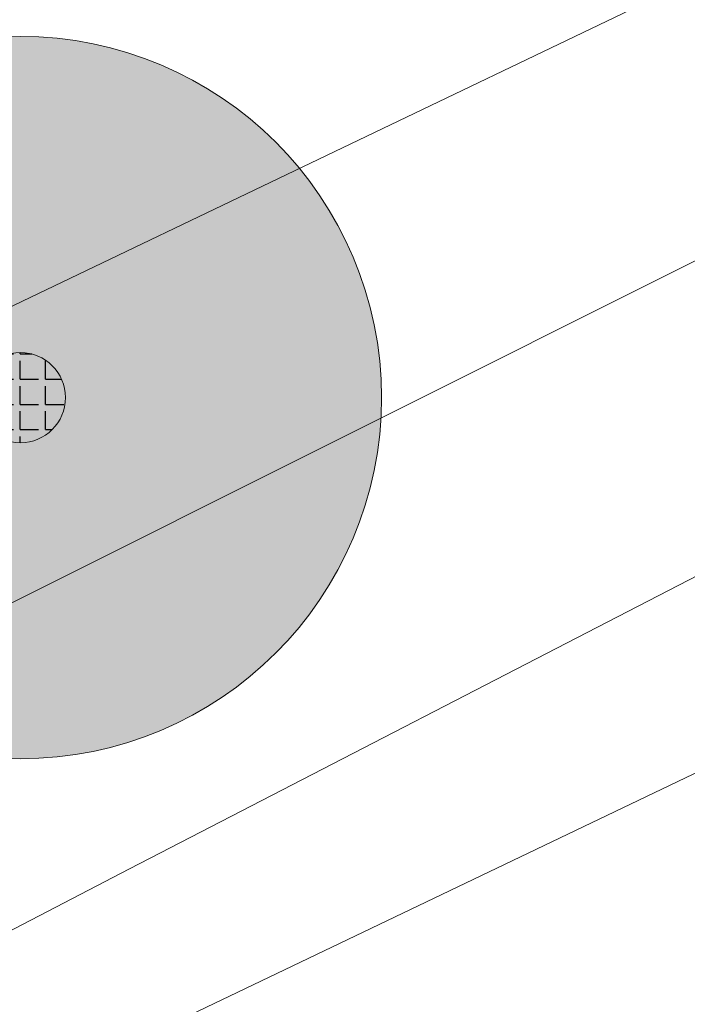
# Model space of a CAD drawing. Header units: metres. Extents: x 163628 to 167676, y 402708 to 405373.
# Tile 557 of 656: x 166396.53 to 166400.22, y 404365.17 to 404370.63. Entities that reach past the tile are written whole.
import ezdxf

# ---------------------------------------------------------------- set-up
doc = ezdxf.new("R2010")
doc.units = ezdxf.units.M
doc.layers.get('0').update_dxf_attribs({"lineweight": 25})
for name, color, linetype, lineweight in [('X-CA190022.004-UO-BGT_Ondergrond$0$GE_479_BTDGroenvoorziening_grasenkruida_GEM', 253, 'Continuous', 9), ('X-CA190022.004-UO-BGT_Ondergrond$0$GE_504_WTDWaterloop_sloot_Vlak_GEM', 253, 'Continuous', 9), ('X-CA190022.004-UO-BGT_Ondergrond$0$GE_541_OWTOever_slootkant_Vlak_GEM', 253, 'Continuous', 9), ('X-CA190022.004-UO-DWM_Beplanting$0$B-WE-GR-BOOM-S AFKOMSTIG UIT BGT', 252, 'Continuous', 0), ('X-CA190022.004-UO-KAD_Percelen$0$B-WE-KG-GRENS_PERCEEL-GV', 150, 'Continuous', 9)]:
    doc.layers.add(name, color=color, linetype=linetype, lineweight=lineweight)
doc.layers.add('X-CA190022.004-UO-DWM_Beplanting$0$B-WE-GR-BOOM-S AFKOMSTIG UIT BOMENBESTAND GEMEENTE', color=252, linetype='Continuous')
doc.layers.add('X-CA190022.004-UO-DWM_Beplanting$0$N-GV-GR-GRAS-A-200', color=7, linetype='Continuous')

# ---------------------------------------------------------------- blocks, each defined once
blk = doc.blocks.new('X-CA190022.004-UO-DWM_Beplanting$0$SGR-BOOM_01-SO')
at = {"linetype": 'ByBlock', "lineweight": 18}
h = blk.add_hatch(color=0, dxfattribs=at)
h.dxf.hatch_style = 1
edge = h.paths.add_edge_path()
edge.add_arc((0, 0), 0.25, 0, 360)
at = {"color": 0, "linetype": 'ByBlock', "lineweight": 18}
for radius in [2, 0.25]:
    blk.add_circle((0, 0), radius, dxfattribs=at)
blk = doc.blocks.new('X-CA190022.004-UO-DWM_Beplanting$0$IMGEOBoom')
at = {"transparency": 33554457}
h = blk.add_hatch(color=256, dxfattribs=at)
h.dxf.hatch_style = 1
edge = h.paths.add_edge_path()
edge.add_arc((0, 0), 100, 0, 360)
edge = h.paths.add_edge_path(flags=17)
edge.add_arc((0, 0), 12.5, 0, 360)
h = blk.add_hatch()
h.set_pattern_fill('ANGLE', color=256)
h.set_pattern_definition([(0, (0, 0), (0, 6.985), [5.08, -1.905]), (90, (0, 0), (-6.985, 4e-16), [5.08, -1.905])])
edge = h.paths.add_edge_path(flags=17)
edge.add_arc((0, 0), 12.5, 0, 360)
at = {"layer": 'X-CA190022.004-UO-DWM_Beplanting$0$N-GV-GR-GRAS-A-200'}
h = blk.add_hatch(color=256, dxfattribs=at)
h.dxf.hatch_style = 1
edge = h.paths.add_edge_path(flags=17)
edge.add_arc((0, 0), 12.5, 0, 360)
at = {"xscale": 50, "yscale": 50, "zscale": 50}
blk.add_blockref('X-CA190022.004-UO-DWM_Beplanting$0$SGR-BOOM_01-SO', (0, 0), dxfattribs=at)

msp = doc.modelspace()

# ---------------------------------------------------------------- linework, layer by layer
at = {"layer": 'X-CA190022.004-UO-BGT_Ondergrond$0$GE_479_BTDGroenvoorziening_grasenkruida_GEM', "flags": 128}
msp.add_lwpolyline([(166336.177, 404338.347), (166362.282, 404350.81), (166382.869, 404360.584), (166402.268, 404370.292), (166431.523, 404384.588), (166454.942, 404395.665), (166474.552, 404405.1), (166493.316, 404414.196), (166508.664, 404421.261), (166516.137, 404424.067), (166517.818, 404424.526), (166518.436, 404424.629), (166518.914, 404424.318), (166519.302, 404423.699), (166519.584, 404423.052), (166519.805, 404422.274), (166519.854, 404421.567), (166519.784, 404420.961), (166519.601, 404420.495), (166518.805, 404419.445), (166245.53, 404287.59)], dxfattribs=at)
at = {"layer": 'X-CA190022.004-UO-BGT_Ondergrond$0$GE_504_WTDWaterloop_sloot_Vlak_GEM', "flags": 128}
msp.add_lwpolyline([(166340.589, 404338.594), (166358.712, 404347.295), (166376.281, 404355.048), (166397.135, 404365.924), (166407.05, 404371.045), (166428.029, 404380.867)], dxfattribs=at)
at = {"layer": 'X-CA190022.004-UO-BGT_Ondergrond$0$GE_541_OWTOever_slootkant_Vlak_GEM', "flags": 128}
for points in [[(166336.177, 404338.347), (166362.282, 404350.81), (166382.869, 404360.584), (166402.268, 404370.292), (166431.523, 404384.588), (166454.942, 404395.665), (166474.552, 404405.1), (166493.316, 404414.196), (166508.664, 404421.261), (166516.137, 404424.067), (166517.818, 404424.526), (166518.436, 404424.629), (166518.914, 404424.318), (166519.302, 404423.699), (166519.584, 404423.052), (166519.805, 404422.274), (166519.854, 404421.567), (166519.784, 404420.961), (166519.601, 404420.495), (166518.805, 404419.445)], [(166376.281, 404355.048), (166397.135, 404365.924), (166407.05, 404371.045), (166428.029, 404380.867), (166445.596, 404389.392), (166462.548, 404397.491), (166477.241, 404404.696), (166494.1, 404412.446), (166511.445, 404420.645), (166517.603, 404423.205), (166517.96, 404423.222), (166518.342, 404422.847), (166518.525, 404422.287), (166518.599, 404421.927), (166518.476, 404421.395), (166499.287, 404412.353), (166479.949, 404403.194), (166461.055, 404394.342), (166439.438, 404383.807), (166417.612, 404373.31), (166397.017, 404363.305), (166369.729, 404350.197), (166358.292, 404344.75), (166346.657, 404338.999)]]:
    msp.add_lwpolyline(points, dxfattribs=at)
at = {"layer": 'X-CA190022.004-UO-KAD_Percelen$0$B-WE-KG-GRENS_PERCEEL-GV', "flags": 128}
for points in [[(166344.579, 404343.815), (166354.738, 404348.675), (166394.97, 404368.314), (166403.983, 404372.633), (166462.856, 404400.844), (166495.615, 404416.798), (166519.676, 404428.189), (166557.729, 404446.204)], [(166343.677, 404313.069), (166389.169, 404334.739), (166420.289, 404349.63), (166462.989, 404369.962), (166488.281, 404382.107), (166477.921, 404403.62), (166405.703, 404369.055), (166095.059, 404220.376)]]:
    msp.add_lwpolyline(points, dxfattribs=at)
msp.add_lwpolyline([(166076.061, 404220.716), (166075.539, 404212.149), (166095.059, 404220.376), (166405.703, 404369.055), (166403.983, 404372.633), (166394.97, 404368.314), (166354.738, 404348.675), (166344.579, 404343.815), (166305.382, 404325.064), (166207.795, 404278.74), (166208.24, 404285.568), (166197.731, 404280.701), (166189.883, 404281.199), (166189.977, 404282.695), (166187.047, 404282.88), (166181.704, 404283.218), (166169.602, 404283.984), (166169.541, 404283.038), (166168.431, 404265.008), (166081.725, 404223.432)], close=True, dxfattribs=at)

# ---------------------------------------------------------------- block references
at = {"layer": 'X-CA190022.004-UO-DWM_Beplanting$0$B-WE-GR-BOOM-S AFKOMSTIG UIT BGT', "xscale": 0.02, "yscale": 0.02, "zscale": 0.02}
msp.add_blockref('X-CA190022.004-UO-DWM_Beplanting$0$IMGEOBoom', (166396.531, 404368.533), dxfattribs=at)
at = {"layer": 'X-CA190022.004-UO-DWM_Beplanting$0$B-WE-GR-BOOM-S AFKOMSTIG UIT BOMENBESTAND GEMEENTE', "xscale": 0.02, "yscale": 0.02, "zscale": 0.02}
msp.add_blockref('X-CA190022.004-UO-DWM_Beplanting$0$IMGEOBoom', (166396.531, 404368.533), dxfattribs=at)

doc.saveas('drawing.dxf')
